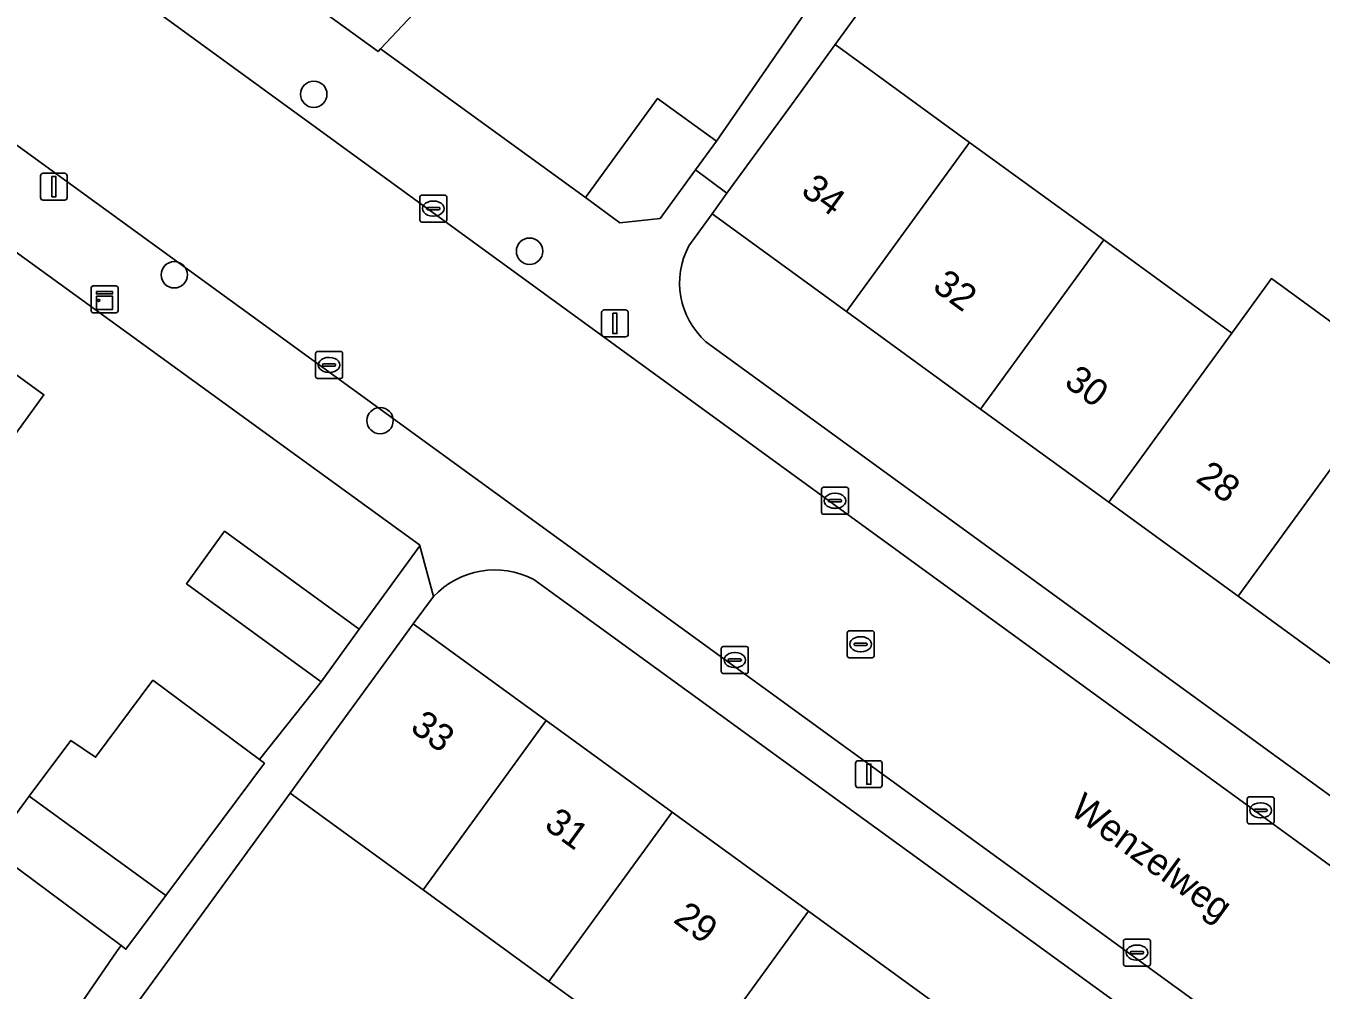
# Model space of a CAD drawing. Extents: x 159674 to 160531, y 382172 to 382904.
# Drawn here: x 160139.82 to 160187.87, y 382590.02 to 382625.81 of the extents above; entities that cross this region are included whole.
import ezdxf

# ---------------------------------------------------------------- set-up
doc = ezdxf.new("R2010")
doc.units = 0
for name, color, linetype in [('IMGEO_Boom', 7, 'Continuous'), ('IMGEO_Erf', 7, 'Continuous'), ('IMGEO_Kast', 7, 'Continuous'), ('IMGEO_Kolk', 7, 'Continuous'), ('IMGEO_Lichtmast', 7, 'Continuous'), ('IMGEO_Muur', 7, 'Continuous'), ('IMGEO_Openbare_ruimte_label', 7, 'Continuous'), ('IMGEO_Pand', 7, 'Continuous'), ('IMGEO_Pand_nummerreeks', 7, 'Continuous'), ('IMGEO_Rijbaan_lokaal_open', 7, 'Continuous'), ('IMGEO_Rioolput', 7, 'Continuous'), ('IMGEO_Voetpad_open', 7, 'Continuous')]:
    doc.layers.add(name, color=color, linetype=linetype)

msp = doc.modelspace()

# ---------------------------------------------------------------- linework, layer by layer
at = {"layer": 'IMGEO_Boom'}
for centre in [(160150.503, 382623.268), (160158.508, 382617.444), (160145.327, 382616.568), (160152.962, 382611.156)]:
    msp.add_circle(centre, 0.489, dxfattribs=at)
at = {"layer": 'IMGEO_Erf'}
for points in [[(160177.781, 382636.024), (160169.844, 382625.113), (160174.833, 382621.484), (160179.808, 382617.866), (160184.562, 382614.408), (160186.03, 382616.426), (160190.83, 382612.935)], [(160155.204, 382627.327), (160152.983, 382624.952), (160160.579, 382619.432), (160163.255, 382623.113), (160165.439, 382621.525), (160170.173, 382628.407)], [(160143.206, 382591.48), (160143.351, 382591.675), (160138.506, 382595.279), (160139.948, 382597.218), (160141.485, 382599.284), (160142.407, 382598.663), (160144.535, 382601.523), (160148.493, 382598.578), (160150.775, 382601.469), (160145.778, 382605.101), (160147.195, 382607.051), (160152.192, 382603.418), (160154.437, 382606.506), (160154.426, 382606.548), (160133.33, 382621.844)], [(160165.053, 382614.084), (160221.524, 382573.013), (160222.117, 382573.829), (160223.859, 382576.224), (160218.859, 382579.861), (160213.905, 382583.464), (160209.035, 382587.006), (160204.24, 382590.494), (160199.464, 382593.968), (160194.572, 382597.526), (160189.734, 382601.045), (160184.794, 382604.638), (160179.995, 382608.129), (160175.241, 382611.587), (160170.266, 382615.205), (160165.277, 382618.834), (160164.421, 382617.647)], [(160154.946, 382604.626), (160154.192, 382603.615), (160159.129, 382600.024), (160163.793, 382596.632), (160168.857, 382592.948), (160173.849, 382589.318), (160178.531, 382585.912), (160183.495, 382582.302), (160188.238, 382578.852), (160193.235, 382575.218), (160198.086, 382571.689), (160202.822, 382568.244), (160207.751, 382564.659), (160212.767, 382561.011), (160214.457, 382563.306), (160215.141, 382564.235), (160158.66, 382605.256)], [(160164.287, 382586.666), (160159.224, 382590.349), (160154.559, 382593.742), (160149.623, 382597.332), (160141.693, 382586.428)], [(160104, 382581.805), (160125.236, 382566.426), (160127.536, 382569.602), (160122.525, 382573.245), (160123.972, 382575.235), (160126.776, 382573.196), (160128.759, 382575.925), (160130.967, 382574.32), (160132.865, 382577.134), (160132.921, 382577.209), (160128.16, 382580.671), (160129.589, 382582.637), (160134.369, 382579.161), (160136.426, 382581.878), (160136.508, 382581.989), (160131.654, 382585.551), (160133.023, 382587.416), (160134.54, 382589.484), (160139.394, 382585.922), (160143.206, 382591.48)]]:
    msp.add_lwpolyline(points, dxfattribs=at)
msp.add_lwpolyline([(160133.217, 382602.109), (160129.69, 382597.257), (160126.162, 382592.404), (160124.357, 382589.921), (160126.478, 382588.471), (160124.848, 382586.086), (160122.658, 382587.583), (160125.105, 382585.804), (160121.543, 382580.904), (160119.095, 382582.683), (160115.643, 382577.934), (160109.474, 382582.419), (160112.925, 382587.167), (160116.488, 382592.067), (160119.993, 382596.889), (160123.52, 382601.741), (160127.047, 382606.593), (160130.542, 382611.402), (160134.322, 382616.601), (160140.492, 382612.116), (160136.713, 382606.917), (160134.991, 382604.549), (160138.019, 382602.434), (160136.291, 382599.961)], close=True, dxfattribs=at)
for centre, radius, start, end in [((160167, 382616.267), 2.925, 151.8521, 228.2648), ((160157.215, 382602.515), 3.099, 62.2002, 137.0545)]:
    msp.add_arc(centre, radius, start, end, dxfattribs=at)
at = {"layer": 'IMGEO_Kast'}
for p, q in [((160142.318, 382616.156), (160143.159, 382616.156)), ((160143.159, 382616.156), (160142.318, 382616.156)), ((160142.243, 382615.231), (160142.243, 382616.072)), ((160142.243, 382616.072), (160142.243, 382615.231)), ((160143.243, 382616.081), (160143.243, 382615.24)), ((160143.243, 382615.24), (160143.243, 382616.081)), ((160143.168, 382615.156), (160142.327, 382615.156)), ((160142.327, 382615.156), (160143.168, 382615.156))]:
    msp.add_line(p, q, dxfattribs=at)
for points in [[(160142.438, 382615.946), (160143.038, 382615.946), (160143.038, 382615.861), (160142.438, 382615.861), (160142.438, 382615.946)], [(160142.438, 382615.771), (160143.038, 382615.771), (160143.038, 382615.282), (160142.438, 382615.282), (160142.438, 382615.771)]]:
    msp.add_lwpolyline(points, dxfattribs=at)
msp.add_circle((160142.522, 382615.62), 0.0377, dxfattribs=at)
for centre, start, end in [((160142.321, 382616.078), 92.4484, 184.2845), ((160142.321, 382616.078), 92.4484, 184.2845), ((160143.165, 382616.078), 2.4484, 94.2845), ((160143.165, 382616.078), 2.4484, 94.2845), ((160142.321, 382615.234), 182.4484, 274.2845), ((160142.321, 382615.234), 182.4484, 274.2845), ((160143.165, 382615.234), 272.4484, 4.2845), ((160143.165, 382615.234), 272.4484, 4.2845)]:
    msp.add_arc(centre, 0.0779, start, end, dxfattribs=at)
at = {"layer": 'IMGEO_Kolk'}
for p, q in [((160154.51, 382619.526), (160155.362, 382619.526)), ((160154.435, 382618.6), (160154.435, 382619.452)), ((160154.694, 382619.02), (160154.694, 382619.032)), ((160154.737, 382619.069), (160155.135, 382619.069)), ((160154.923, 382619.306), (160154.948, 382619.306)), ((160155.178, 382619.032), (160155.178, 382619.02)), ((160155.436, 382619.452), (160155.436, 382618.6)), ((160155.362, 382618.526), (160154.51, 382618.526)), ((160155.132, 382618.983), (160154.734, 382618.983)), ((160154.946, 382618.746), (160154.921, 382618.746)), ((160150.646, 382613.723), (160151.498, 382613.723)), ((160150.571, 382612.797), (160150.571, 382613.649)), ((160150.83, 382613.217), (160150.83, 382613.229)), ((160150.873, 382613.266), (160151.271, 382613.266)), ((160151.059, 382613.503), (160151.084, 382613.503)), ((160151.314, 382613.229), (160151.314, 382613.217)), ((160151.572, 382613.649), (160151.572, 382612.797)), ((160151.268, 382613.18), (160150.87, 382613.18)), ((160151.082, 382612.943), (160151.057, 382612.943)), ((160151.498, 382612.723), (160150.646, 382612.723)), ((160169.34, 382607.756), (160169.34, 382608.608)), ((160169.415, 382608.682), (160170.267, 382608.682)), ((160169.828, 382608.462), (160169.853, 382608.462)), ((160170.341, 382608.608), (160170.341, 382607.756)), ((160169.599, 382608.176), (160169.599, 382608.188)), ((160170.037, 382608.139), (160169.639, 382608.139)), ((160169.642, 382608.225), (160170.04, 382608.225)), ((160170.083, 382608.188), (160170.083, 382608.176)), ((160170.267, 382607.682), (160169.415, 382607.682)), ((160169.851, 382607.902), (160169.826, 382607.902)), ((160165.621, 382601.846), (160165.621, 382602.698)), ((160165.696, 382602.772), (160166.548, 382602.772)), ((160166.622, 382602.698), (160166.622, 382601.846)), ((160165.88, 382602.266), (160165.88, 382602.278)), ((160166.318, 382602.229), (160165.92, 382602.229)), ((160165.923, 382602.315), (160166.321, 382602.315)), ((160166.109, 382602.552), (160166.134, 382602.552)), ((160166.364, 382602.278), (160166.364, 382602.266)), ((160166.548, 382601.772), (160165.696, 382601.772)), ((160166.132, 382601.992), (160166.107, 382601.992)), ((160185.13, 382596.268), (160185.13, 382597.12)), ((160185.205, 382597.194), (160186.057, 382597.194)), ((160185.618, 382596.974), (160185.643, 382596.974)), ((160186.131, 382597.12), (160186.131, 382596.268)), ((160185.389, 382596.688), (160185.389, 382596.7)), ((160185.827, 382596.651), (160185.429, 382596.651)), ((160185.432, 382596.737), (160185.83, 382596.737)), ((160185.641, 382596.414), (160185.616, 382596.414)), ((160185.873, 382596.7), (160185.873, 382596.688)), ((160186.057, 382596.194), (160185.205, 382596.194)), ((160180.539, 382590.991), (160180.539, 382591.843)), ((160180.614, 382591.917), (160181.466, 382591.917)), ((160181.027, 382591.697), (160181.052, 382591.697)), ((160181.54, 382591.843), (160181.54, 382590.991)), ((160180.798, 382591.411), (160180.798, 382591.423)), ((160181.236, 382591.374), (160180.838, 382591.374)), ((160180.841, 382591.46), (160181.239, 382591.46)), ((160181.05, 382591.137), (160181.025, 382591.137)), ((160181.282, 382591.423), (160181.282, 382591.411)), ((160181.466, 382590.917), (160180.614, 382590.917))]:
    msp.add_line(p, q, dxfattribs=at)
for points in [[(160154.51, 382619.526), (160155.362, 382619.526)], [(160154.435, 382618.6), (160154.435, 382619.452)], [(160155.436, 382619.452), (160155.436, 382618.6)], [(160155.362, 382618.526), (160154.51, 382618.526)], [(160150.646, 382613.723), (160151.498, 382613.723)], [(160150.571, 382612.797), (160150.571, 382613.649)], [(160151.572, 382613.649), (160151.572, 382612.797)], [(160151.498, 382612.723), (160150.646, 382612.723)], [(160169.34, 382607.756), (160169.34, 382608.608)], [(160169.415, 382608.682), (160170.267, 382608.682)], [(160170.341, 382608.608), (160170.341, 382607.756)], [(160170.267, 382607.682), (160169.415, 382607.682)], [(160165.621, 382601.846), (160165.621, 382602.698)], [(160165.696, 382602.772), (160166.548, 382602.772)], [(160166.622, 382602.698), (160166.622, 382601.846)], [(160166.548, 382601.772), (160165.696, 382601.772)], [(160185.13, 382596.268), (160185.13, 382597.12)], [(160185.205, 382597.194), (160186.057, 382597.194)], [(160186.131, 382597.12), (160186.131, 382596.268)], [(160186.057, 382596.194), (160185.205, 382596.194)], [(160180.539, 382590.991), (160180.539, 382591.843)], [(160180.614, 382591.917), (160181.466, 382591.917)], [(160181.54, 382591.843), (160181.54, 382590.991)], [(160181.466, 382590.917), (160180.614, 382590.917)]]:
    msp.add_lwpolyline(points, dxfattribs=at)
for centre, radius, start, end in [((160154.512, 382619.45), 0.0765, 91.552, 178.448), ((160154.512, 382619.45), 0.0765, 91.552, 178.448), ((160155.36, 382619.45), 0.0765, 1.552, 88.448), ((160155.36, 382619.45), 0.0765, 1.552, 88.448), ((160154.734, 382619.029), 0.0403, 85.8775, 175.7526), ((160154.731, 382619.019), 0.0366, 178.938, 274.7102), ((160155.135, 382619.026), 0.043, 264.8664, 352.4533), ((160155.139, 382619.031), 0.0386, 1.7309, 96.639), ((160154.512, 382618.602), 0.0765, 181.552, 268.448), ((160154.512, 382618.602), 0.0765, 181.552, 268.448), ((160155.36, 382618.602), 0.0765, 271.552, 358.448), ((160155.36, 382618.602), 0.0765, 271.552, 358.448), ((160150.648, 382613.647), 0.0765, 91.552, 178.448), ((160150.648, 382613.647), 0.0765, 91.552, 178.448), ((160151.496, 382613.647), 0.0765, 1.552, 88.448), ((160151.496, 382613.647), 0.0765, 1.552, 88.448), ((160150.87, 382613.226), 0.0403, 85.8775, 175.7526), ((160151.275, 382613.228), 0.0386, 1.7309, 96.639), ((160150.648, 382612.799), 0.0765, 181.552, 268.448), ((160150.648, 382612.799), 0.0765, 181.552, 268.448), ((160150.867, 382613.216), 0.0366, 178.938, 274.7102), ((160151.271, 382613.223), 0.043, 264.8664, 352.4533), ((160151.496, 382612.799), 0.0765, 271.552, 358.448), ((160151.496, 382612.799), 0.0765, 271.552, 358.448), ((160169.417, 382608.606), 0.0765, 91.552, 178.448), ((160169.417, 382608.606), 0.0765, 91.552, 178.448), ((160170.265, 382608.606), 0.0765, 1.552, 88.448), ((160170.265, 382608.606), 0.0765, 1.552, 88.448), ((160169.639, 382608.185), 0.0403, 85.8775, 175.7526), ((160169.636, 382608.175), 0.0366, 178.938, 274.7102), ((160170.04, 382608.182), 0.043, 264.8664, 352.4533), ((160170.044, 382608.187), 0.0386, 1.7309, 96.639), ((160169.417, 382607.758), 0.0765, 181.552, 268.448), ((160169.417, 382607.758), 0.0765, 181.552, 268.448), ((160170.265, 382607.758), 0.0765, 271.552, 358.448), ((160170.265, 382607.758), 0.0765, 271.552, 358.448), ((160165.698, 382602.696), 0.0765, 91.552, 178.448), ((160165.698, 382602.696), 0.0765, 91.552, 178.448), ((160166.546, 382602.696), 0.0765, 1.552, 88.448), ((160166.546, 382602.696), 0.0765, 1.552, 88.448), ((160165.92, 382602.275), 0.0403, 85.8775, 175.7526), ((160165.917, 382602.265), 0.0366, 178.938, 274.7102), ((160166.321, 382602.272), 0.043, 264.8664, 352.4533), ((160166.325, 382602.277), 0.0386, 1.7309, 96.639), ((160165.698, 382601.848), 0.0765, 181.552, 268.448), ((160165.698, 382601.848), 0.0765, 181.552, 268.448), ((160166.546, 382601.848), 0.0765, 271.552, 358.448), ((160166.546, 382601.848), 0.0765, 271.552, 358.448), ((160185.207, 382597.118), 0.0765, 91.552, 178.448), ((160185.207, 382597.118), 0.0765, 91.552, 178.448), ((160186.055, 382597.118), 0.0765, 1.552, 88.448), ((160186.055, 382597.118), 0.0765, 1.552, 88.448), ((160185.429, 382596.697), 0.0403, 85.8775, 175.7526), ((160185.426, 382596.687), 0.0366, 178.938, 274.7102), ((160185.83, 382596.694), 0.043, 264.8664, 352.4533), ((160185.834, 382596.699), 0.0386, 1.7309, 96.639), ((160185.207, 382596.27), 0.0765, 181.552, 268.448), ((160185.207, 382596.27), 0.0765, 181.552, 268.448), ((160186.055, 382596.27), 0.0765, 271.552, 358.448), ((160186.055, 382596.27), 0.0765, 271.552, 358.448), ((160180.616, 382591.841), 0.0765, 91.552, 178.448), ((160180.616, 382591.841), 0.0765, 91.552, 178.448), ((160181.464, 382591.841), 0.0765, 1.552, 88.448), ((160181.464, 382591.841), 0.0765, 1.552, 88.448), ((160180.838, 382591.42), 0.0403, 85.8775, 175.7526), ((160180.835, 382591.41), 0.0366, 178.938, 274.7102), ((160181.239, 382591.417), 0.043, 264.8664, 352.4533), ((160181.243, 382591.422), 0.0386, 1.7309, 96.639), ((160180.616, 382590.993), 0.0765, 181.552, 268.448), ((160180.616, 382590.993), 0.0765, 181.552, 268.448), ((160181.464, 382590.993), 0.0765, 271.552, 358.448), ((160181.464, 382590.993), 0.0765, 271.552, 358.448)]:
    msp.add_arc(centre, radius, start, end, dxfattribs=at)
for centre, major_axis, ratio, start_param, end_param in [((160154.922, 382619.026), (-0.387, 0.002), 0.722429, 4.712389, 7.853982), ((160154.947, 382619.026), (-0.39, 0.002), 0.717154, 1.570796, 4.712389), ((160151.058, 382613.223), (-0.387, 0.002), 0.722429, 4.712389, 7.853982), ((160151.083, 382613.223), (-0.39, 0.002), 0.717154, 1.570796, 4.712389), ((160169.827, 382608.182), (-0.387, 0.002), 0.722429, 4.712389, 7.853982), ((160169.852, 382608.182), (-0.39, 0.002), 0.717154, 1.570796, 4.712389), ((160166.108, 382602.272), (-0.387, 0.002), 0.722429, 4.712389, 7.853982), ((160166.133, 382602.272), (-0.39, 0.002), 0.717154, 1.570796, 4.712389), ((160185.617, 382596.694), (-0.387, 0.002), 0.722429, 4.712389, 7.853982), ((160185.642, 382596.694), (-0.39, 0.002), 0.717154, 1.570796, 4.712389), ((160181.026, 382591.417), (-0.387, 0.002), 0.722429, 4.712389, 7.853982), ((160181.051, 382591.417), (-0.39, 0.002), 0.717154, 1.570796, 4.712389)]:
    msp.add_ellipse(centre, major_axis=major_axis, ratio=ratio, start_param=start_param, end_param=end_param, dxfattribs=at)
at = {"layer": 'IMGEO_Lichtmast'}
for p, q in [((160140.365, 382619.437), (160140.365, 382620.237)), ((160140.365, 382620.237), (160140.365, 382619.437)), ((160140.465, 382620.337), (160141.255, 382620.337)), ((160141.255, 382620.337), (160140.465, 382620.337)), ((160141.355, 382620.237), (160141.355, 382619.437)), ((160141.355, 382619.437), (160141.355, 382620.237)), ((160141.255, 382619.337), (160140.465, 382619.337)), ((160140.465, 382619.337), (160141.255, 382619.337)), ((160161.179, 382614.365), (160161.179, 382615.165)), ((160161.179, 382615.165), (160161.179, 382614.365)), ((160161.279, 382615.265), (160162.069, 382615.265)), ((160162.069, 382615.265), (160161.279, 382615.265)), ((160162.169, 382615.165), (160162.169, 382614.365)), ((160162.169, 382614.365), (160162.169, 382615.165)), ((160162.069, 382614.265), (160161.279, 382614.265)), ((160161.279, 382614.265), (160162.069, 382614.265)), ((160170.599, 382597.637), (160170.599, 382598.437)), ((160170.599, 382598.437), (160170.599, 382597.637)), ((160170.699, 382598.537), (160171.489, 382598.537)), ((160171.489, 382598.537), (160170.699, 382598.537)), ((160171.589, 382598.437), (160171.589, 382597.637)), ((160171.589, 382597.637), (160171.589, 382598.437)), ((160171.489, 382597.537), (160170.699, 382597.537)), ((160170.699, 382597.537), (160171.489, 382597.537))]:
    msp.add_line(p, q, dxfattribs=at)
for points in [[(160140.785, 382620.212), (160140.935, 382620.212), (160140.935, 382619.462), (160140.785, 382619.462), (160140.785, 382620.212)], [(160161.599, 382615.14), (160161.749, 382615.14), (160161.749, 382614.39), (160161.599, 382614.39), (160161.599, 382615.14)], [(160171.019, 382598.412), (160171.169, 382598.412), (160171.169, 382597.662), (160171.019, 382597.662), (160171.019, 382598.412)]]:
    msp.add_lwpolyline(points, dxfattribs=at)
for centre, start, end in [((160140.465, 382620.237), 90, 180), ((160140.465, 382620.237), 90, 180), ((160141.255, 382620.237), 0, 90), ((160141.255, 382620.237), 360, 90), ((160140.465, 382619.437), 180, 270), ((160140.465, 382619.437), 180, 270), ((160141.255, 382619.437), 270, 0), ((160141.255, 382619.437), 270, 0), ((160161.279, 382615.165), 90, 180), ((160161.279, 382615.165), 90, 180), ((160162.069, 382615.165), 0, 90), ((160162.069, 382615.165), 360, 90), ((160161.279, 382614.365), 180, 270), ((160161.279, 382614.365), 180, 270), ((160162.069, 382614.365), 270, 0), ((160162.069, 382614.365), 270, 0), ((160170.699, 382598.437), 90, 180), ((160170.699, 382598.437), 90, 180), ((160171.489, 382598.437), 0, 90), ((160171.489, 382598.437), 360, 90), ((160170.699, 382597.637), 180, 270), ((160170.699, 382597.637), 180, 270), ((160171.489, 382597.637), 270, 0), ((160171.489, 382597.637), 270, 0)]:
    msp.add_arc(centre, 0.1, start, end, dxfattribs=at)
at = {"layer": 'IMGEO_Muur'}
msp.add_lwpolyline([(160160.579, 382619.432), (160152.983, 382624.952)], dxfattribs=at)
at = {"layer": 'IMGEO_Pand'}
for points in [[(160156.441, 382634.037), (160150.249, 382638.537), (160150.17, 382638.429), (160149.467, 382638.941), (160147.78, 382636.619), (160148.483, 382636.107), (160146.63, 382633.559), (160148.288, 382632.355), (160146.308, 382629.63), (160152.887, 382624.85), (160152.983, 382624.952), (160155.204, 382627.327), (160159.44, 382631.857)], [(160170.266, 382615.205), (160174.833, 382621.484), (160169.844, 382625.113), (160168.219, 382622.878), (160165.83, 382619.594), (160165.277, 382618.834)], [(160164.668, 382620.465), (160165.439, 382621.525), (160163.255, 382623.113), (160160.579, 382619.432), (160161.857, 382618.503), (160163.351, 382618.653)], [(160170.266, 382615.205), (160175.241, 382611.587), (160179.808, 382617.866), (160174.833, 382621.484)], [(160184.562, 382614.408), (160179.808, 382617.866), (160175.241, 382611.587), (160179.995, 382608.129)], [(160130.542, 382611.402), (160136.713, 382606.917), (160140.492, 382612.116), (160134.322, 382616.601)], [(160189.362, 382610.917), (160190.83, 382612.935), (160186.03, 382616.426), (160184.562, 382614.408), (160179.995, 382608.129), (160184.794, 382604.638)], [(160194.303, 382607.323), (160189.362, 382610.917), (160184.794, 382604.638), (160189.734, 382601.045)], [(160152.192, 382603.418), (160147.195, 382607.051), (160145.778, 382605.101), (160150.775, 382601.469)], [(160159.129, 382600.024), (160154.192, 382603.615), (160153.407, 382602.535), (160151.252, 382599.572), (160149.623, 382597.332), (160154.559, 382593.742)], [(160148.493, 382598.578), (160144.535, 382601.523), (160142.407, 382598.663), (160141.485, 382599.284), (160139.948, 382597.218), (160144.833, 382593.668), (160145.02, 382593.532), (160148.673, 382598.444)], [(160159.224, 382590.349), (160163.793, 382596.632), (160159.129, 382600.024), (160154.559, 382593.742)], [(160139.948, 382597.218), (160138.506, 382595.279), (160143.351, 382591.675), (160143.536, 382591.538), (160145.02, 382593.532), (160144.833, 382593.668)], [(160159.224, 382590.349), (160164.287, 382586.666), (160168.857, 382592.948), (160163.793, 382596.632)], [(160169.279, 382583.035), (160173.849, 382589.318), (160168.857, 382592.948), (160164.287, 382586.666)]]:
    msp.add_lwpolyline(points, close=True, dxfattribs=at)
at = {"layer": 'IMGEO_Rijbaan_lokaal_open'}
for points in [[(160140.763, 382629.192), (160140.555, 382629.351), (160136.439, 382623.587), (160136.712, 382623.379), (160240.412, 382548.029)], [(160245.716, 382552.786), (160140.763, 382629.192)]]:
    msp.add_lwpolyline(points, dxfattribs=at)
at = {"layer": 'IMGEO_Rioolput'}
for p, q in [((160170.291, 382602.432), (160170.291, 382603.284)), ((160170.366, 382603.358), (160171.218, 382603.358)), ((160170.779, 382603.138), (160170.804, 382603.138)), ((160171.292, 382603.284), (160171.292, 382602.432)), ((160170.55, 382602.852), (160170.55, 382602.864)), ((160170.988, 382602.815), (160170.59, 382602.815)), ((160170.593, 382602.901), (160170.991, 382602.901)), ((160171.034, 382602.864), (160171.034, 382602.852)), ((160171.218, 382602.358), (160170.366, 382602.358)), ((160170.802, 382602.578), (160170.777, 382602.578))]:
    msp.add_line(p, q, dxfattribs=at)
for points in [[(160170.291, 382602.432), (160170.291, 382603.284)], [(160170.366, 382603.358), (160171.218, 382603.358)], [(160171.292, 382603.284), (160171.292, 382602.432)], [(160171.218, 382602.358), (160170.366, 382602.358)]]:
    msp.add_lwpolyline(points, dxfattribs=at)
for centre, radius, start, end in [((160170.368, 382603.282), 0.0765, 91.552, 178.448), ((160170.368, 382603.282), 0.0765, 91.552, 178.448), ((160171.216, 382603.282), 0.0765, 1.552, 88.448), ((160171.216, 382603.282), 0.0765, 1.552, 88.448), ((160170.59, 382602.861), 0.0403, 85.8775, 175.7526), ((160170.587, 382602.851), 0.0366, 178.938, 274.7102), ((160170.991, 382602.858), 0.043, 264.8664, 352.4533), ((160170.995, 382602.863), 0.0386, 1.7309, 96.639), ((160170.368, 382602.434), 0.0765, 181.552, 268.448), ((160170.368, 382602.434), 0.0765, 181.552, 268.448), ((160171.216, 382602.434), 0.0765, 271.552, 358.448), ((160171.216, 382602.434), 0.0765, 271.552, 358.448)]:
    msp.add_arc(centre, radius, start, end, dxfattribs=at)
for centre, major_axis, ratio, start_param, end_param in [((160170.778, 382602.858), (-0.387, 0.002), 0.722429, 4.712389, 7.853982), ((160170.803, 382602.858), (-0.39, 0.002), 0.717154, 1.570796, 4.712389)]:
    msp.add_ellipse(centre, major_axis=major_axis, ratio=ratio, start_param=start_param, end_param=end_param, dxfattribs=at)
at = {"layer": 'IMGEO_Voetpad_open'}
for points in [[(160170.173, 382628.407), (160165.439, 382621.525), (160164.668, 382620.465), (160165.83, 382619.594), (160168.219, 382622.878), (160169.844, 382625.113), (160177.781, 382636.024)], [(160164.421, 382617.647), (160165.277, 382618.834), (160165.83, 382619.594), (160164.668, 382620.465), (160163.351, 382618.653), (160161.857, 382618.503), (160160.579, 382619.432), (160152.983, 382624.952), (160152.887, 382624.85), (160146.308, 382629.63), (160141.407, 382633.141)], [(160140.555, 382629.351), (160140.763, 382629.192), (160245.716, 382552.786)], [(160240.412, 382548.029), (160136.712, 382623.379)], [(160133.33, 382621.844), (160154.426, 382606.548), (160154.437, 382606.506), (160154.946, 382604.626)], [(160222.117, 382573.829), (160221.524, 382573.013), (160165.053, 382614.084)], [(160141.693, 382586.428), (160149.623, 382597.332), (160151.252, 382599.572), (160153.407, 382602.535), (160154.192, 382603.615), (160154.946, 382604.626), (160154.437, 382606.506), (160152.192, 382603.418), (160150.775, 382601.469), (160148.493, 382598.578), (160148.673, 382598.444), (160145.02, 382593.532), (160143.536, 382591.538), (160143.351, 382591.675), (160143.206, 382591.48), (160139.394, 382585.922)], [(160158.66, 382605.256), (160215.141, 382564.235), (160214.457, 382563.306), (160216.898, 382561.575), (160239.728, 382544.943)]]:
    msp.add_lwpolyline(points, dxfattribs=at)
for centre, radius, start, end in [((160167, 382616.267), 2.925, 151.8521, 228.2648), ((160157.215, 382602.515), 3.099, 62.2002, 137.0545)]:
    msp.add_arc(centre, radius, start, end, dxfattribs=at)

# ---------------------------------------------------------------- texts
at = {"layer": 'IMGEO_Openbare_ruimte_label'}
msp.add_text('Wenzelweg', height=1, rotation=323.9895, dxfattribs=at).set_placement((160178.508, 382596.594))
at = {"layer": 'IMGEO_Pand_nummerreeks'}
for s, rotation, p in [('34', 323.9695, (160168.532, 382619.582)), ('32', 323.9695, (160173.411, 382616.033)), ('30', 323.9695, (160178.297, 382612.479)), ('28', 323.9667, (160183.179, 382608.929)), ('33', 323.9701, (160154.035, 382599.673)), ('31', 323.9701, (160159.007, 382596.056)), ('29', 323.9701, (160163.797, 382592.572))]:
    msp.add_text(s, height=1, rotation=rotation, dxfattribs=at).set_placement(p)

doc.saveas('drawing.dxf')
